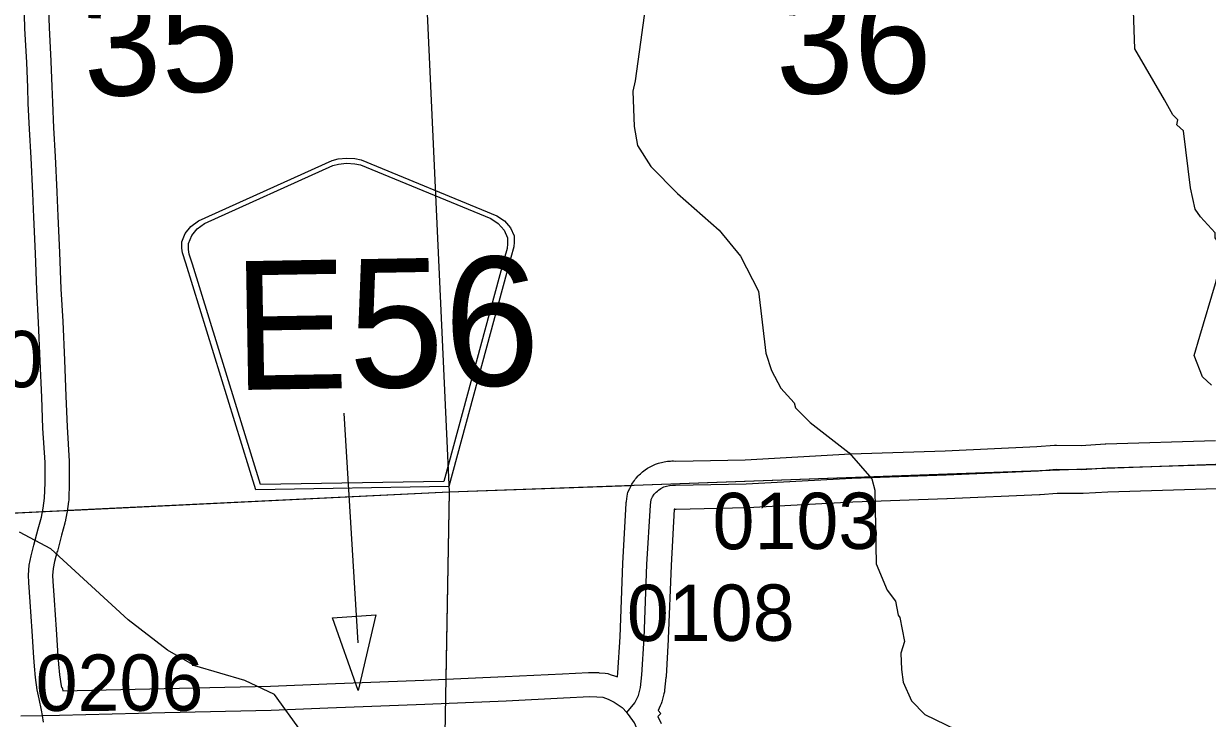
# Model space of a CAD drawing. Extents: x 128.7 to 185.5, y -21.4 to 12.6.
# Drawn here: x 156.472 to 157.942, y -1.209 to -0.346 of the extents above; entities that cross this region are included whole.
import ezdxf

# ---------------------------------------------------------------- set-up
doc = ezdxf.new("R2010")
doc.units = 0
for name, color, linetype in [('tdCoDirctArrow', 7, 'Continuous'), ('tdCoHydroRiver', 7, 'Continuous'), ('tdCoSecRdNmbr', 7, 'Continuous'), ('tdCoSecRteBand', 7, 'Continuous'), ('tdCoSecRteCL', 7, 'Continuous'), ('tdCoSectLine', 7, 'Continuous'), ('tdCoSectLinePart', 7, 'Continuous'), ('tdCoSectNmbr', 7, 'Continuous'), ('tdCoShieldCoRteHrd', 7, 'Continuous'), ('tdCoSurfAsphalt', 7, 'Continuous'), ('tdCoSurfGravel', 7, 'Continuous'), ('tdCoTwpBndry', 7, 'Continuous'), ('tdCoTwpBndryShd', 7, 'Continuous')]:
    doc.layers.add(name, color=color, linetype=linetype)

msp = doc.modelspace()

# ---------------------------------------------------------------- linework, layer by layer
at = {"layer": 'tdCoDirctArrow'}
msp.add_line((156.8695, -0.8301), (156.8867, -1.1154), dxfattribs=at)
msp.add_lwpolyline([(156.909, -1.0806), (156.8872, -1.1746), (156.8552, -1.0844)], close=True, dxfattribs=at)
at = {"layer": 'tdCoHydroRiver'}
for points in [[(157.2475, -0.2999), (157.2312, -0.4172), (157.2285, -0.43), (157.2301, -0.4741), (157.2341, -0.4976), (157.2508, -0.5239), (157.2836, -0.5574), (157.3357, -0.6029), (157.3621, -0.6351), (157.3842, -0.6785), (157.3933, -0.7555), (157.4004, -0.7773), (157.4122, -0.799), (157.4286, -0.8173), (157.4304, -0.8236), (157.4484, -0.8419), (157.4971, -0.8796), (157.5251, -0.9117), (157.5288, -0.9258), (157.5305, -1.0173), (157.5443, -1.0499), (157.5543, -1.0638), (157.558, -1.081), (157.5597, -1.0841), (157.5655, -1.1139), (157.5613, -1.1282), (157.562, -1.1487), (157.5642, -1.1644), (157.5745, -1.1877), (157.5909, -1.2045), (157.6423, -1.2295)], [(157.9471, -0.7956), (157.9357, -0.7849), (157.9252, -0.7585), (157.9323, -0.7346), (157.952, -0.6691), (157.9589, -0.6421), (157.9549, -0.617), (157.9515, -0.6123), (157.9513, -0.606), (157.9332, -0.5862), (157.9266, -0.5769), (157.9209, -0.5503), (157.9121, -0.4796), (157.9039, -0.472), (157.9052, -0.4657), (157.8987, -0.4596), (157.8886, -0.441), (157.8516, -0.3776), (157.8499, -0.3303)], [(156.8167, -1.226), (156.7835, -1.1798), (156.7466, -1.1622), (156.6844, -1.1439), (156.6505, -1.1246), (156.6018, -1.0869), (156.5056, -0.9988), (156.4669, -0.9781)]]:
    msp.add_lwpolyline(points, dxfattribs=at)
at = {"layer": 'tdCoSecRteBand'}
for points in [[(156.5022, -0.3178), (156.5035, -0.3509), (156.5056, -0.393), (156.5056, -0.3931), (156.5056, -0.3932), (156.5068, -0.4243), (156.5068, -0.4244), (156.5068, -0.4245), (156.5075, -0.4441), (156.5091, -0.4758), (156.5109, -0.5114), (156.5109, -0.5114), (156.5109, -0.5114), (156.5132, -0.5554), (156.5132, -0.5555), (156.5132, -0.5556), (156.5145, -0.5854), (156.5165, -0.6305), (156.5165, -0.6306), (156.5165, -0.6307), (156.5182, -0.6756), (156.5203, -0.7162), (156.5203, -0.7163), (156.5203, -0.7164), (156.5224, -0.7643), (156.5224, -0.7643), (156.5224, -0.7643), (156.5243, -0.8092), (156.5243, -0.8092), (156.5243, -0.8092), (156.5257, -0.8472), (156.5283, -0.8897), (156.5284, -0.8906), (156.5284, -0.8914), (156.5285, -0.9165), (156.5285, -0.9171), (156.5285, -0.9176), (156.5279, -0.9366), (156.5279, -0.9382), (156.5276, -0.9398), (156.5259, -0.9523), (156.5258, -0.9532), (156.5256, -0.9542), (156.5233, -0.9653), (156.5231, -0.966), (156.5229, -0.9668), (156.519, -0.9816), (156.519, -0.9816), (156.519, -0.9817), (156.5137, -1.0018), (156.5137, -1.002), (156.5136, -1.0022), (156.5102, -1.0143), (156.5085, -1.0232), (156.5078, -1.0319), (156.5081, -1.0388), (156.5098, -1.0624), (156.5098, -1.0625), (156.5098, -1.0625), (156.5124, -1.0988), (156.5124, -1.099), (156.5124, -1.0991), (156.5144, -1.1316), (156.5153, -1.1419), (156.5164, -1.1551), (156.5184, -1.169), (156.5189, -1.1712), (156.5195, -1.1711), (156.5203, -1.1753), (156.6464, -1.1722), (156.6465, -1.1722), (156.6465, -1.1722), (156.7784, -1.1693), (156.8484, -1.1663), (156.8485, -1.1663), (156.8485, -1.1663), (156.9688, -1.1619), (157.0697, -1.1575), (157.1408, -1.154), (157.1733, -1.1523), (157.1746, -1.1522), (157.1758, -1.1523), (157.1844, -1.1525), (157.1855, -1.1525), (157.1865, -1.1526), (157.1939, -1.1534), (157.1971, -1.1537), (157.2001, -1.1547), (157.207, -1.1569), (157.2093, -1.1576), (157.2098, -1.1529), (157.2124, -1.1081), (157.2159, -1.0169), (157.2159, -1.0166), (157.2159, -1.0164), (157.2201, -0.9426), (157.2202, -0.9413), (157.2204, -0.9401), (157.2213, -0.9332), (157.2221, -0.9282), (157.2244, -0.9236), (157.2261, -0.9203), (157.227, -0.9186), (157.228, -0.9171), (157.2302, -0.914), (157.2312, -0.9124), (157.2325, -0.911), (157.235, -0.9082), (157.2362, -0.9068), (157.2377, -0.9056), (157.239, -0.9044), (157.2405, -0.9031), (157.2419, -0.9019), (157.2435, -0.9008), (157.2466, -0.8987), (157.2481, -0.8977), (157.2498, -0.8968), (157.2532, -0.8952), (157.2549, -0.8943), (157.2566, -0.8937), (157.2602, -0.8924), (157.2619, -0.8918), (157.2638, -0.8914), (157.2674, -0.8906), (157.2693, -0.8902), (157.2712, -0.89), (157.2749, -0.8897), (157.2768, -0.8895), (157.2787, -0.8896), (157.2816, -0.8897), (157.3678, -0.888), (157.4985, -0.8808), (157.4988, -0.8808), (157.4991, -0.8808), (157.6161, -0.8769), (157.7301, -0.8717), (157.7521, -0.87), (157.7533, -0.8699), (157.7546, -0.8699), (157.7849, -0.8702), (157.8149, -0.8683), (157.8153, -0.8682), (157.8158, -0.8682), (157.9519, -0.864)], [(157.9541, -0.924), (157.8182, -0.9282), (157.7876, -0.9301), (157.7865, -0.9302), (157.7855, -0.9302), (157.7554, -0.9299), (157.7342, -0.9316), (157.7338, -0.9316), (157.7333, -0.9316), (157.6186, -0.9368), (157.6184, -0.9368), (157.6183, -0.9368), (157.5014, -0.9408), (157.3706, -0.9479), (157.37, -0.9479), (157.3695, -0.9479), (157.282, -0.9497), (157.2812, -0.9497), (157.2803, -0.9496), (157.2798, -0.9496), (157.2758, -1.0195), (157.2724, -1.1107), (157.2724, -1.111), (157.2724, -1.1113), (157.2696, -1.1572), (157.2696, -1.158), (157.2695, -1.1587), (157.2678, -1.1743), (157.2675, -1.1766), (157.2669, -1.1789), (157.2642, -1.1888), (157.2635, -1.1913), (157.2624, -1.1937), (157.2596, -1.1995), (157.2632, -1.2034), (157.2594, -1.2069), (157.2634, -1.2159)]]:
    msp.add_lwpolyline(points, dxfattribs=at)
at = {"layer": 'tdCoSecRteCL'}
for points in [[(156.4952, -1.2059), (156.494, -1.1992), (156.4911, -1.1851), (156.4888, -1.1741), (156.4866, -1.1586), (156.4854, -1.1445), (156.4844, -1.1338), (156.4824, -1.1009), (156.4799, -1.0646), (156.4781, -1.0406), (156.4777, -1.0314), (156.4787, -1.0191), (156.481, -1.0073), (156.4847, -0.9941), (156.49, -0.974), (156.4939, -0.9592), (156.4962, -0.9481), (156.4979, -0.9357), (156.4985, -0.9167), (156.4984, -0.8915), (156.4958, -0.8487), (156.4943, -0.8104), (156.4924, -0.7656), (156.4903, -0.7177), (156.4883, -0.6769), (156.4866, -0.6319), (156.4845, -0.5867), (156.4832, -0.5569), (156.481, -0.513), (156.4791, -0.4774), (156.4775, -0.4454), (156.4769, -0.4255), (156.4756, -0.3944), (156.4735, -0.3522), (156.4723, -0.3189)], [(157.2208, -1.2021), (157.2308, -1.1902), (157.2353, -1.1808), (157.238, -1.171), (157.2397, -1.1554), (157.2424, -1.1096), (157.2459, -1.0181), (157.2501, -0.9443), (157.251, -0.9374), (157.2528, -0.9341), (157.2549, -0.931), (157.2574, -0.9282), (157.2588, -0.927), (157.2602, -0.9257), (157.2633, -0.9236), (157.2667, -0.9219), (157.2702, -0.9207), (157.2739, -0.9199), (157.2776, -0.9195), (157.2814, -0.9197), (157.3689, -0.9179), (157.5001, -0.9108), (157.6173, -0.9068), (157.7319, -0.9017), (157.7544, -0.8999), (157.7857, -0.9002), (157.8168, -0.8982), (157.9531, -0.894)], [(156.4952, -1.2059), (156.5162, -1.2054), (156.6472, -1.2022), (156.7794, -1.1993), (156.8496, -1.1963), (156.97, -1.1919), (157.0711, -1.1874), (157.1424, -1.184), (157.1749, -1.1822), (157.1836, -1.1825), (157.1909, -1.1832), (157.1979, -1.1854), (157.205, -1.1891), (157.2149, -1.1958), (157.2208, -1.2021)], [(157.4723, -1.7915), (157.4336, -1.7726), (157.3855, -1.7497), (157.3446, -1.7304), (157.2743, -1.6954), (157.2607, -1.6868), (157.2494, -1.6779), (157.24, -1.6668), (157.2336, -1.6538), (157.2289, -1.6427), (157.2279, -1.6345), (157.2272, -1.5776), (157.2267, -1.4592), (157.2267, -1.4227), (157.2267, -1.4034), (157.2274, -1.38), (157.2329, -1.3041), (157.2363, -1.2422), (157.2358, -1.2279), (157.2302, -1.2148), (157.223, -1.2044), (157.2208, -1.2021)], [(156.4684, -1.2064), (156.4952, -1.2059)], [(156.4967, -1.214), (156.4952, -1.2059)]]:
    msp.add_lwpolyline(points, dxfattribs=at)
at = {"layer": 'tdCoSectLine'}
for points in [[(156.9545, 0.0717), (157.0004, -0.9281)], [(157.0004, -0.9281), (157.999, -0.8918)], [(155.9997, -0.9764), (157.0004, -0.9281)], [(157.0004, -0.9281), (156.9821, -1.9458)]]:
    msp.add_lwpolyline(points, dxfattribs=at)
at = {"layer": 'tdCoSectLinePart'}
for points in [[(156.9545, 0.0717), (157.0004, -0.9281)], [(157.0004, -0.9281), (157.2261, -0.9199)], [(156.5257, -0.951), (157.0004, -0.9281)], [(157.0004, -0.9281), (156.9962, -1.1606)]]:
    msp.add_lwpolyline(points, dxfattribs=at)
at = {"layer": 'tdCoShieldCoRteHrd'}
for points in [[(156.7602, -0.9254), (156.6734, -0.644), (156.6693, -0.6309), (156.6684, -0.625), (156.6683, -0.6172), (156.6724, -0.6068), (156.6795, -0.5982), (156.689, -0.5914), (156.8549, -0.5161), (156.8624, -0.5143), (156.8728, -0.5132), (156.8833, -0.514), (156.8908, -0.5155), (157.0593, -0.5849), (157.069, -0.5914), (157.0764, -0.5998), (157.0809, -0.61), (157.081, -0.6178), (157.0804, -0.6237), (157.0767, -0.6369), (156.9997, -0.9212)], [(156.766, -0.919), (156.6815, -0.6451), (156.6775, -0.6326), (156.6767, -0.6269), (156.6766, -0.6194), (156.6805, -0.6095), (156.6873, -0.6012), (156.6964, -0.5946), (156.8558, -0.5224), (156.863, -0.5207), (156.8729, -0.5196), (156.883, -0.5203), (156.8902, -0.5218), (157.052, -0.5884), (157.0613, -0.5947), (157.0684, -0.6027), (157.0727, -0.6125), (157.0728, -0.62), (157.0722, -0.6257), (157.0687, -0.6384), (156.9938, -0.915)]]:
    msp.add_lwpolyline(points, close=True, dxfattribs=at)
at = {"layer": 'tdCoSurfAsphalt'}
msp.add_lwpolyline([(156.4967, -1.214), (156.4952, -1.2059), (156.494, -1.1992), (156.4911, -1.1851), (156.4888, -1.1741), (156.4866, -1.1586), (156.4854, -1.1445), (156.4844, -1.1338), (156.4824, -1.1009), (156.4799, -1.0646), (156.4781, -1.0406), (156.4777, -1.0314), (156.4787, -1.0191), (156.481, -1.0073), (156.4847, -0.9941), (156.49, -0.974), (156.4939, -0.9592), (156.4962, -0.9481), (156.4979, -0.9357), (156.4985, -0.9167), (156.4984, -0.8915), (156.4958, -0.8487), (156.4943, -0.8104), (156.4924, -0.7656), (156.4903, -0.7177), (156.4883, -0.6769), (156.4866, -0.6319), (156.4845, -0.5867), (156.4832, -0.5569), (156.481, -0.513), (156.4791, -0.4774), (156.4775, -0.4454), (156.4769, -0.4255), (156.4756, -0.3944), (156.4735, -0.3522), (156.4723, -0.3189)], dxfattribs=at)
at = {"layer": 'tdCoSurfGravel'}
for points in [[(157.2588, -0.927), (157.2602, -0.9257), (157.2633, -0.9236), (157.2667, -0.9219), (157.2702, -0.9207), (157.2739, -0.9199), (157.2776, -0.9195), (157.2814, -0.9197), (157.3689, -0.9179), (157.5001, -0.9108), (157.6173, -0.9068), (157.7319, -0.9017), (157.7544, -0.8999), (157.7857, -0.9002), (157.8168, -0.8982), (157.9531, -0.894), (157.9994, -0.8918)], [(157.2208, -1.2021), (157.2308, -1.1902), (157.2353, -1.1808), (157.238, -1.171), (157.2397, -1.1554), (157.2424, -1.1096), (157.2459, -1.0181), (157.2501, -0.9443), (157.251, -0.9374), (157.2528, -0.9341), (157.2549, -0.931), (157.2574, -0.9282), (157.2588, -0.927)], [(156.4952, -1.2059), (156.4952, -1.2059), (156.5162, -1.2054), (156.6472, -1.2022), (156.7794, -1.1993), (156.8496, -1.1963), (156.97, -1.1919), (157.0711, -1.1874), (157.1424, -1.184), (157.1749, -1.1822), (157.1836, -1.1825), (157.1909, -1.1832), (157.1979, -1.1854), (157.205, -1.1891), (157.2149, -1.1958), (157.2208, -1.2021)], [(157.4723, -1.7915), (157.4336, -1.7726), (157.3855, -1.7497), (157.3446, -1.7304), (157.2743, -1.6954), (157.2607, -1.6868), (157.2494, -1.6779), (157.24, -1.6668), (157.2336, -1.6538), (157.2289, -1.6427), (157.2279, -1.6345), (157.2272, -1.5776), (157.2267, -1.4592), (157.2267, -1.4227), (157.2267, -1.4034), (157.2274, -1.38), (157.2329, -1.3041), (157.2363, -1.2422), (157.2358, -1.2279), (157.2302, -1.2148), (157.223, -1.2044), (157.2208, -1.2021)], [(156.4684, -1.2064), (156.4952, -1.2059)]]:
    msp.add_lwpolyline(points, dxfattribs=at)
at = {"layer": 'tdCoTwpBndry'}
msp.add_lwpolyline([(156.5267, -0.9509), (157.0004, -0.9281), (157.226, -0.9199)], dxfattribs=at)
at = {"layer": 'tdCoTwpBndryShd'}
msp.add_lwpolyline([(152.9972, -1.0884), (154.0014, -1.05), (154.9975, -1.0131), (155.9997, -0.9764), (157.0004, -0.9281), (157.999, -0.8918), (158.9925, -0.8491), (159.995, -0.8004), (160.9943, -0.7775), (161.9932, -0.7415), (162.9929, -0.6989), (163.9902, -0.6705), (164.9839, -0.6303), (165.9816, -0.5867), (166.9844, -0.544), (167.9882, -0.5033), (168.982, -0.4705), (169.9782, -0.4328), (170.9728, -0.3985), (171.7607, -0.3736)], dxfattribs=at)

# ---------------------------------------------------------------- texts
at = {"layer": 'tdCoSecRdNmbr'}
for s, rotation, p in [('3510', 0.1181, (156.2873, -0.7984)), ('0103', 0.1187, (157.3274, -0.9993)), ('0108', 0.1187, (157.221, -1.1134)), ('0206', 0.118, (156.4868, -1.2002))]:
    msp.add_text(s, height=0.07, rotation=rotation, dxfattribs=at).set_placement(p)
at = {"layer": 'tdCoSectNmbr'}
for s, rotation, p in [('35', 2.6705, (156.5479, -0.4377)), ('36', 0.1187, (157.4061, -0.4332))]:
    msp.add_text(s, height=0.13, rotation=rotation, dxfattribs=at).set_placement(p)
at = {"layer": 'tdCoShieldCoRteHrd'}
msp.add_text('E56', height=0.16, rotation=1, dxfattribs=at).set_placement((156.7332, -0.8016))

doc.saveas('drawing.dxf')
